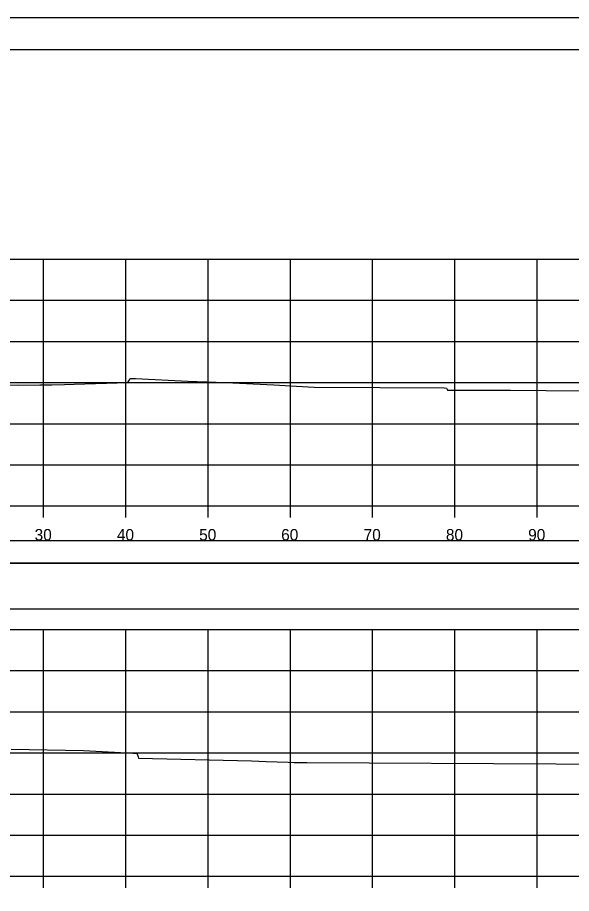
# Model space of a CAD drawing. Extents: x 1371057 to 1372761, y 380005 to 390517.
# Drawn here: x 1372177.5 to 1372244.9, y 389770.7 to 389877.2 of the extents above; entities that cross this region are included whole.
import ezdxf

# ---------------------------------------------------------------- set-up
doc = ezdxf.new("R2010")
doc.units = 0
for name, color, linetype in [('R_Axis', 7, 'Continuous'), ('R_Axis Annot', 7, 'Continuous'), ('R_Border', 7, 'Continuous'), ('R_Dimension', 7, 'Continuous'), ('R_Exist Surface', 7, 'Continuous'), ('R_Grid', 7, 'Continuous'), ('R_No Plot', 7, 'Continuous')]:
    doc.layers.add(name, color=color, linetype=linetype)

msp = doc.modelspace()

# ---------------------------------------------------------------- linework, layer by layer
at = {"layer": 'R_Axis'}
for p, q in [((1372000.71, 389817.81), (1372300.71, 389817.81)), ((1372180.71, 389816.41), (1372180.71, 389817.81)), ((1372190.71, 389816.41), (1372190.71, 389817.81)), ((1372200.71, 389816.41), (1372200.71, 389817.81)), ((1372210.71, 389816.41), (1372210.71, 389817.81)), ((1372220.71, 389816.41), (1372220.71, 389817.81)), ((1372230.71, 389816.41), (1372230.71, 389817.81)), ((1372240.71, 389816.41), (1372240.71, 389817.81)), ((1372000.71, 389772.81), (1372300.71, 389772.81)), ((1372180.71, 389771.41), (1372180.71, 389772.81)), ((1372190.71, 389771.41), (1372190.71, 389772.81)), ((1372200.71, 389771.41), (1372200.71, 389772.81)), ((1372210.71, 389771.41), (1372210.71, 389772.81)), ((1372220.71, 389771.41), (1372220.71, 389772.81)), ((1372230.71, 389771.41), (1372230.71, 389772.81)), ((1372240.71, 389771.41), (1372240.71, 389772.81))]:
    msp.add_line(p, q, dxfattribs=at)
at = {"layer": 'R_Border'}
msp.add_line((1371992.71, 389873.27), (1372308.89, 389873.27), dxfattribs=at)
at = {"layer": 'R_Dimension'}
for points in [[(1371996.71, 389810.85), (1372304.71, 389810.85), (1372304.71, 389813.56), (1371996.71, 389813.56)], [(1371996.71, 389805.33), (1372304.71, 389805.33), (1372304.71, 389810.85), (1371996.71, 389810.85)]]:
    msp.add_lwpolyline(points, close=True, dxfattribs=at)
at = {"layer": 'R_Exist Surface'}
for points in [[(1372174.42, 389832.62), (1372177.63, 389832.5), (1372180.26, 389832.52), (1372181.71, 389832.52), (1372183.25, 389832.59), (1372184.42, 389832.63), (1372190.93, 389832.81), (1372190.94, 389832.82), (1372191.07, 389833.03), (1372191.22, 389833.31), (1372191.24, 389833.31), (1372191.89, 389833.3), (1372198.25, 389832.97), (1372202.88, 389832.8), (1372208.68, 389832.52), (1372211.46, 389832.35), (1372213.62, 389832.25), (1372221.58, 389832.2), (1372229.39, 389832.15), (1372229.71, 389832.14), (1372229.83, 389831.89), (1372237.49, 389831.9), (1372250.51, 389831.78)], [(1372176.78, 389788.25), (1372185.56, 389788.1), (1372189.31, 389787.9), (1372191.54, 389787.78), (1372191.9, 389787.77), (1372192.04, 389787.77), (1372192.19, 389787.32), (1372192.24, 389787.17), (1372205.99, 389786.83), (1372207.78, 389786.76), (1372210.45, 389786.69), (1372211.19, 389786.64), (1372212.33, 389786.62), (1372212.7, 389786.62), (1372242.99, 389786.47), (1372255.62, 389786.35)]]:
    msp.add_lwpolyline(points, dxfattribs=at)
at = {"layer": 'R_Grid'}
for p, q in [((1372000.71, 389847.81), (1372300.71, 389847.81)), ((1372180.71, 389817.81), (1372180.71, 389847.81)), ((1372190.71, 389817.81), (1372190.71, 389847.81)), ((1372200.71, 389817.81), (1372200.71, 389847.81)), ((1372210.71, 389817.81), (1372210.71, 389847.81)), ((1372220.71, 389817.81), (1372220.71, 389847.81)), ((1372230.71, 389817.81), (1372230.71, 389847.81)), ((1372240.71, 389817.81), (1372240.71, 389847.81)), ((1372000.71, 389842.81), (1372300.71, 389842.81)), ((1372000.71, 389837.81), (1372300.71, 389837.81)), ((1372000.71, 389832.81), (1372300.71, 389832.81)), ((1372000.71, 389827.81), (1372300.71, 389827.81)), ((1372000.71, 389822.81), (1372300.71, 389822.81)), ((1372000.71, 389817.81), (1372300.71, 389817.81)), ((1372000.71, 389802.81), (1372300.71, 389802.81)), ((1372180.71, 389772.81), (1372180.71, 389802.81)), ((1372190.71, 389772.81), (1372190.71, 389802.81)), ((1372200.71, 389772.81), (1372200.71, 389802.81)), ((1372210.71, 389772.81), (1372210.71, 389802.81)), ((1372220.71, 389772.81), (1372220.71, 389802.81)), ((1372230.71, 389772.81), (1372230.71, 389802.81)), ((1372240.71, 389772.81), (1372240.71, 389802.81)), ((1372000.71, 389797.81), (1372300.71, 389797.81)), ((1372000.71, 389792.81), (1372300.71, 389792.81)), ((1372000.71, 389787.81), (1372300.71, 389787.81)), ((1372000.71, 389782.81), (1372300.71, 389782.81)), ((1372000.71, 389777.81), (1372300.71, 389777.81)), ((1372000.71, 389772.81), (1372300.71, 389772.81))]:
    msp.add_line(p, q, dxfattribs=at)
at = {"layer": 'R_No Plot'}
msp.add_line((1371980.31, 389877.17), (1372313.64, 389877.17), dxfattribs=at)
for points in [[(1371980.3, 389877.17), (1372313.64, 389877.17), (1372313.64, 389663.83), (1371980.3, 389663.83)], [(1372226.63, 389873.27), (1372246.25, 389873.27), (1372246.25, 389863.39), (1372262.36, 389863.39), (1372285.56, 389863.39), (1372285.68, 389835.23), (1372308.89, 389835.23), (1372308.89, 389667.81), (1371992.71, 389667.81), (1371992.71, 389873.27)]]:
    msp.add_lwpolyline(points, close=True, dxfattribs=at)

# ---------------------------------------------------------------- texts
at = {"layer": 'R_Axis Annot'}
for s, p in [('30', (1372179.62, 389813.61)), ('40', (1372189.62, 389813.61)), ('50', (1372199.62, 389813.61)), ('60', (1372209.59, 389813.61)), ('70', (1372219.62, 389813.61)), ('80', (1372229.62, 389813.61)), ('90', (1372239.62, 389813.61))]:
    msp.add_text(s, height=1.4, dxfattribs=at).set_placement(p)

doc.saveas('drawing.dxf')
